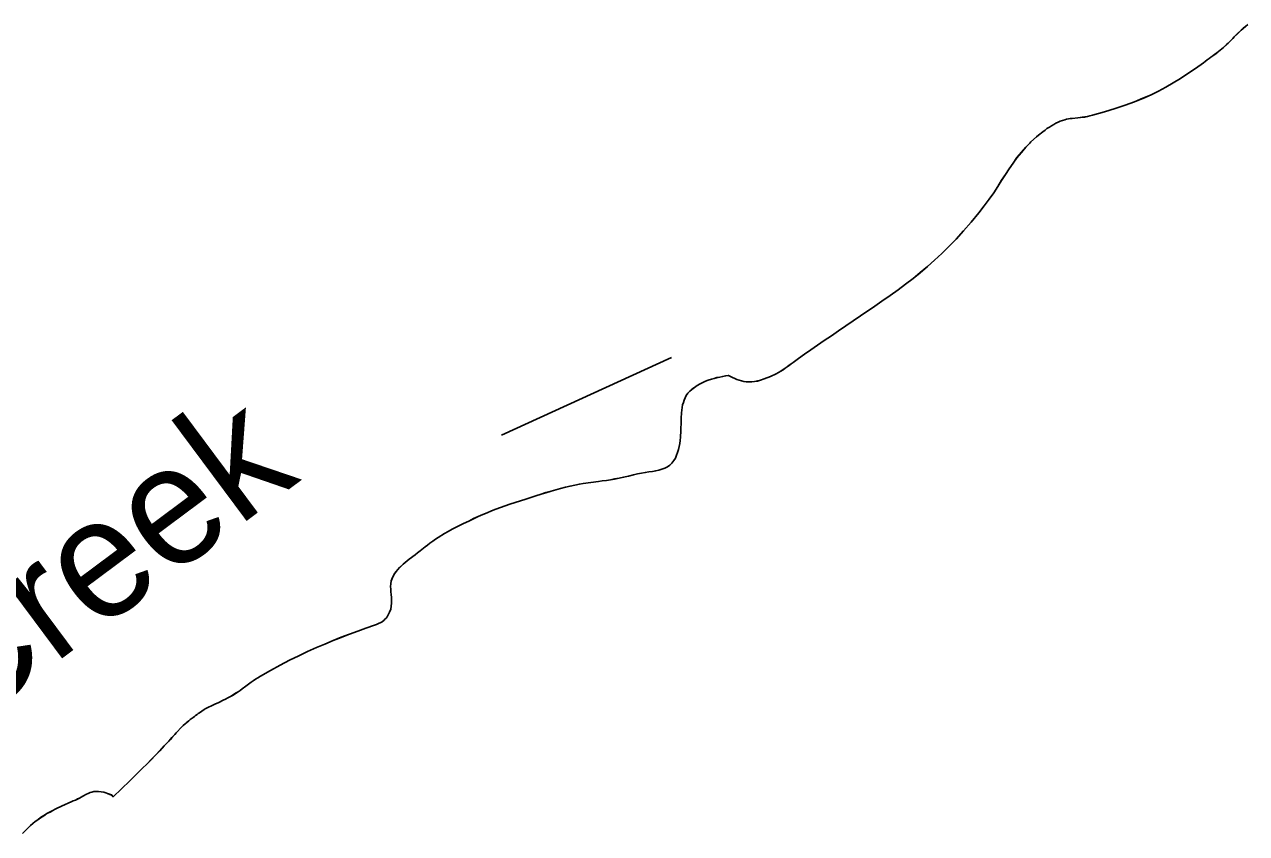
# Model space of a CAD drawing. Extents: x 2082433 to 2279600, y 546599 to 755198.
# Drawn here: x 2230636 to 2232174, y 575295 to 576313 of the extents above; entities that cross this region are included whole.
import ezdxf

# ---------------------------------------------------------------- set-up
doc = ezdxf.new("R2010")
doc.units = 0
for name, color, linetype in [('Exist Boundary Political CountyLine', 7, 'Continuous'), ('Exist Boundary Political Fire Districts', 7, 'Continuous'), ('Exist Hydrographic Creek Single Shore', 7, 'Continuous'), ('Exist Hydrographic Creek Single Shore Label', 7, 'Continuous')]:
    doc.layers.add(name, color=color, linetype=linetype)

msp = doc.modelspace()

# ---------------------------------------------------------------- linework, layer by layer
at = {"layer": 'Exist Boundary Political CountyLine'}
for points in [[(2232176.1, 576313.2), (2232173, 576310.7), (2232170.3, 576308.3), (2232167.5, 576306), (2232162.9, 576301.6), (2232159, 576297.5), (2232157.2, 576295.5), (2232155.1, 576293.5), (2232153.5, 576291.6), (2232151.5, 576289.8), (2232149.4, 576287.8), (2232145.5, 576284.3), (2232143.5, 576282.6), (2232141.4, 576280.9), (2232136.9, 576277.3), (2232134.4, 576275.6), (2232132.2, 576273.8), (2232129.7, 576272.1), (2232127.5, 576270.3), (2232125, 576268.6), (2232122.5, 576266.7), (2232120.1, 576265), (2232110, 576257.9), (2232100.4, 576251.4), (2232091.2, 576245.3), (2232081.9, 576239.7), (2232072.9, 576234.4), (2232063.7, 576229.4), (2232054.3, 576224.8), (2232044, 576220.2), (2232033.3, 576215.9), (2232021.7, 576211.7), (2232009.2, 576207.4), (2231995.8, 576203.3), (2231980.6, 576199), (2231977.2, 576198.1), (2231974.1, 576197.4), (2231970.8, 576196.8), (2231967.7, 576196.4), (2231965.1, 576196), (2231962.2, 576195.7), (2231954.8, 576195), (2231952.6, 576194.8), (2231950.3, 576194.4), (2231947.8, 576193.9), (2231945.6, 576193.4), (2231942.7, 576192.6), (2231940, 576191.5), (2231937.2, 576190.3), (2231934.5, 576188.9), (2231931.8, 576187.4), (2231929, 576185.8), (2231926.3, 576184.1), (2231923.2, 576182.2), (2231920.8, 576180.2), (2231917.9, 576178.2), (2231912.6, 576174), (2231909.9, 576171.7), (2231902.9, 576165.4), (2231901.7, 576164.1), (2231896.8, 576158.9), (2231891, 576152.3), (2231885.5, 576145.6), (2231880.6, 576138.7), (2231875.7, 576131.8), (2231870.9, 576124.6)], [(2231870.9, 576124.6), (2231866.2, 576117.1), (2231861.5, 576109.4), (2231856.2, 576101.6), (2231850.4, 576093.4), (2231844.3, 576085), (2231837.5, 576076.2), (2231827.7, 576064.4), (2231818.2, 576053.4), (2231809, 576043.2), (2231799.8, 576033.7), (2231790.8, 576024.9), (2231781.7, 576016.5), (2231772.7, 576008.6), (2231763.7, 576000.9), (2231754.7, 575993.6), (2231745.2, 575986.4), (2231735.8, 575979.3), (2231725.8, 575972.1), (2231715.5, 575965), (2231706.7, 575958.9), (2231688.7, 575946.5), (2231670.2, 575934), (2231661, 575927.8), (2231652, 575921.6), (2231642.9, 575915.6), (2231634.5, 575909.6), (2231625.9, 575903.9), (2231617.9, 575898.3), (2231610.5, 575892.9), (2231603.6, 575887.8), (2231601.3, 575886.1), (2231598.8, 575884.3), (2231596.2, 575882.5), (2231593.7, 575880.7), (2231591.1, 575878.9), (2231588.2, 575877.2), (2231582.2, 575873.7), (2231575.3, 575870.3), (2231567.3, 575867.2), (2231562.8, 575865.7), (2231558.7, 575864.6), (2231555, 575863.9), (2231551.5, 575863.5), (2231548, 575863.5), (2231544.7, 575863.7), (2231541.8, 575864.1), (2231538.8, 575864.8), (2231535.7, 575865.7), (2231533, 575866.7), (2231530.1, 575867.8), (2231527.5, 575869), (2231525, 575870.4), (2231522.2, 575871.7), (2231518.7, 575871), (2231515, 575870.4), (2231511.5, 575869.6), (2231507.8, 575868.8), (2231504.3, 575867.9), (2231500.8, 575866.9), (2231496.9, 575865.7), (2231493.4, 575864.4), (2231490, 575862.8), (2231486.5, 575861), (2231483, 575859), (2231479.7, 575856.7), (2231476.2, 575854.1), (2231473.6, 575851.7), (2231471.3, 575849.2), (2231469.2, 575846.4), (2231467.8, 575843.6), (2231466.6, 575840.7), (2231465.6, 575837.6), (2231464.5, 575834.5), (2231463.9, 575831.3), (2231463.5, 575828), (2231463.3, 575824.7), (2231462.7, 575817.9), (2231462.7, 575810.4), (2231462.5, 575806.2), (2231462.5, 575802), (2231462.1, 575793.9), (2231461.5, 575789.9), (2231461, 575786), (2231460.2, 575782.1), (2231459.4, 575778.4), (2231458.2, 575774.8), (2231456.9, 575771.2), (2231455.5, 575767.7), (2231453.5, 575764.5), (2231451.2, 575761.4), (2231448.5, 575758.9), (2231445.5, 575756.8), (2231442.2, 575755.1), (2231438.5, 575753.7), (2231434.8, 575752.6), (2231430.7, 575751.8), (2231426.6, 575750.9), (2231422.1, 575750.3), (2231417.6, 575749.5)], [(2231417.6, 575749.5), (2231412.7, 575748.7), (2231407.7, 575747.7), (2231402.8, 575746.5), (2231396.5, 575744.9), (2231390.3, 575743.5), (2231384.6, 575742.3), (2231379, 575741.3), (2231373.7, 575740.4), (2231368.6, 575739.6), (2231363.4, 575738.9), (2231358.5, 575738.3), (2231349.1, 575737), (2231339.5, 575735.7), (2231334.7, 575734.9), (2231329, 575733.8), (2231323, 575732.4), (2231317.1, 575731), (2231310.9, 575729.5), (2231305, 575727.8), (2231298.9, 575726), (2231292.5, 575724.1), (2231286.3, 575722.2), (2231279.8, 575720.1), (2231273.4, 575718.1), (2231267.1, 575715.9), (2231260.3, 575713.8), (2231247.2, 575709.6), (2231241, 575707.5), (2231229.5, 575703.3), (2231224, 575701.2), (2231218.5, 575698.9), (2231212.9, 575696.6), (2231207.2, 575694.1), (2231201.5, 575691.4), (2231195.3, 575688.5), (2231188.7, 575685.4), (2231182, 575681.9), (2231174.6, 575678.1), (2231169.5, 575675.4), (2231165, 575673), (2231157, 575667.9), (2231153.3, 575665.5), (2231150, 575663.1), (2231146.5, 575660.7), (2231143.4, 575658.2), (2231140.3, 575655.9), (2231134.2, 575651), (2231130.9, 575648.6), (2231127.8, 575646), (2231120.3, 575640.5), (2231117.8, 575638.5), (2231112.7, 575634.3), (2231108.2, 575629.8), (2231106.1, 575627.4), (2231104.1, 575624.9), (2231102, 575622.2), (2231100.6, 575619.4), (2231098.9, 575616.4), (2231097.7, 575613), (2231097.1, 575609.5), (2231096.7, 575606.2), (2231097.1, 575602.7), (2231097.3, 575599.4), (2231097.5, 575595.9), (2231097.9, 575592.4), (2231097.9, 575585.2), (2231097.7, 575581.5), (2231097.1, 575577.6), (2231095.4, 575573.7), (2231093.6, 575569.6), (2231092.6, 575567.9), (2231091.3, 575566.3), (2231089.9, 575564.9), (2231088.7, 575563.7), (2231086.2, 575561.7), (2231084.8, 575560.8), (2231081.9, 575559.5), (2231079.2, 575558.2), (2231076.6, 575557.3), (2231065.9, 575553.6), (2231055.7, 575549.8), (2231045.2, 575546), (2231034.9, 575542.1), (2231024.5, 575538.1), (2231014, 575533.7), (2231003.6, 575529.2), (2230992.5, 575524.3), (2230981.4, 575519.1), (2230969.9, 575513.4), (2230958.1, 575507.2), (2230945.8, 575500.5), (2230933, 575493.2), (2230929.8, 575491.2), (2230926.7, 575489.4), (2230924, 575487.5), (2230921.6, 575485.8), (2230914.8, 575480.8), (2230910.3, 575477.2), (2230907.8, 575475.5)], [(2230907.8, 575475.5), (2230904.9, 575473.6), (2230901.7, 575471.7), (2230898.6, 575469.6), (2230895.3, 575467.8), (2230892.2, 575466.1), (2230889.2, 575464.5), (2230886.3, 575463), (2230880.7, 575460.4), (2230875.8, 575458), (2230870.7, 575455.8), (2230868.4, 575454.6), (2230866, 575453.3), (2230863.7, 575452.1), (2230862.3, 575451.2), (2230859.2, 575449.3), (2230856.3, 575447.3), (2230854.7, 575446.3), (2230853.3, 575445.1), (2230851.4, 575443.9), (2230850, 575442.7), (2230848.4, 575441.5), (2230844.7, 575438.7), (2230843, 575437.3), (2230840.6, 575435.2), (2230838.3, 575433.2), (2230836, 575431.3), (2230834, 575429.4), (2230827, 575421.9), (2230825.2, 575419.9), (2230821.7, 575415.9), (2230819.8, 575413.8), (2230817.8, 575411.6), (2230812.1, 575405.6), (2230806.5, 575399.6), (2230801, 575393.9), (2230795.4, 575388.2), (2230789.9, 575382.8), (2230784.6, 575377.4), (2230773.9, 575366.9), (2230768.8, 575361.7), (2230758.3, 575351.6), (2230747.7, 575341.6), (2230745.8, 575343.8), (2230740.7, 575345.7), (2230738.4, 575346.5), (2230736, 575347.2), (2230732.5, 575348), (2230729.2, 575348.3), (2230726.3, 575348.3), (2230723.5, 575348.1), (2230720.8, 575347.5), (2230718.6, 575346.8), (2230716.3, 575345.8), (2230714, 575344.8), (2230709.5, 575342.4), (2230707.5, 575341.1), (2230705.2, 575340), (2230703, 575338.8), (2230700.3, 575337.5), (2230697.2, 575336.3), (2230694.8, 575335.1), (2230692.1, 575334), (2230686.6, 575331.5), (2230683.7, 575330.3), (2230681, 575329), (2230678, 575327.6), (2230674.7, 575326.1), (2230671.6, 575324.4), (2230668.3, 575322.4), (2230664.4, 575320.4), (2230660.3, 575317.8), (2230656.4, 575315.3), (2230652.9, 575312.7), (2230649.5, 575310.3), (2230646.6, 575307.8), (2230643.7, 575305.3), (2230641, 575302.8), (2230638.6, 575300.3), (2230636.3, 575297.9), (2230633.7, 575295.4)]]:
    msp.add_lwpolyline(points, dxfattribs=at)
at = {"layer": 'Exist Boundary Political Fire Districts'}
for points in [[(2232176.1, 576313.2), (2232173, 576310.8), (2232170.3, 576308.4), (2232167.5, 576306.1), (2232162.9, 576301.7), (2232159, 576297.5), (2232157.2, 576295.5), (2232155.1, 576293.6), (2232153.5, 576291.7), (2232151.5, 576289.8), (2232149.4, 576287.9), (2232145.5, 576284.4), (2232143.5, 576282.7), (2232141.4, 576280.9), (2232136.9, 576277.5)], [(2232136.9, 576277.5), (2232134.4, 576275.7), (2232132.2, 576273.9), (2232129.7, 576272.1), (2232127.5, 576270.4), (2232125, 576268.6), (2232122.5, 576266.8), (2232120.1, 576265), (2232110, 576258), (2232100.4, 576251.5), (2232091.2, 576245.4), (2232081.9, 576239.8), (2232072.9, 576234.5), (2232063.7, 576229.5), (2232054.3, 576224.8), (2232044, 576220.3), (2232033.3, 576215.9), (2232021.7, 576211.7), (2232009.2, 576207.5), (2231995.8, 576203.3), (2231980.6, 576199.1), (2231977.2, 576198.2), (2231974.1, 576197.4), (2231970.8, 576196.9), (2231967.7, 576196.5), (2231965.1, 576196), (2231962.2, 576195.8), (2231954.8, 576195.1), (2231952.6, 576194.8), (2231950.3, 576194.5), (2231947.8, 576194), (2231945.6, 576193.4), (2231942.7, 576192.6), (2231940, 576191.6), (2231937.2, 576190.4), (2231934.5, 576189), (2231931.8, 576187.5), (2231929, 576185.9), (2231926.3, 576184.1), (2231923.2, 576182.3), (2231920.8, 576180.3), (2231917.9, 576178.3), (2231912.6, 576174), (2231909.9, 576171.8), (2231902.9, 576165.4), (2231901.7, 576164.1), (2231896.8, 576159), (2231891, 576152.4), (2231885.5, 576145.7), (2231880.6, 576138.8), (2231875.7, 576131.8), (2231870.9, 576124.6), (2231866.2, 576117.2), (2231861.5, 576109.5), (2231856.2, 576101.6), (2231850.4, 576093.4), (2231844.3, 576085), (2231837.5, 576076.2), (2231827.7, 576064.5), (2231818.2, 576053.5), (2231809, 576043.3), (2231799.8, 576033.8), (2231790.8, 576024.9), (2231781.7, 576016.6), (2231772.7, 576008.6), (2231763.7, 576001), (2231754.7, 575993.6), (2231745.2, 575986.4), (2231735.8, 575979.3), (2231725.8, 575972.2), (2231715.5, 575965), (2231706.7, 575959), (2231688.7, 575946.5), (2231670.2, 575934), (2231661, 575927.9), (2231652, 575921.7), (2231642.9, 575915.6), (2231634.5, 575909.7), (2231625.9, 575903.9), (2231617.9, 575898.3), (2231610.5, 575892.9), (2231603.6, 575887.8), (2231601.3, 575886.1), (2231598.8, 575884.4), (2231596.2, 575882.6), (2231593.7, 575880.8), (2231591.1, 575879), (2231588.2, 575877.2), (2231582.2, 575873.8), (2231575.3, 575870.4), (2231567.3, 575867.2), (2231562.8, 575865.8), (2231558.7, 575864.7), (2231555, 575863.9), (2231551.5, 575863.6), (2231548, 575863.5), (2231544.7, 575863.8), (2231541.8, 575864.2), (2231538.8, 575864.9), (2231535.7, 575865.8)], [(2231525, 575870.4), (2231522.2, 575871.8), (2231518.7, 575871), (2231515, 575870.4), (2231511.5, 575869.7), (2231507.8, 575868.9), (2231504.3, 575868), (2231500.8, 575866.9), (2231496.9, 575865.8), (2231493.4, 575864.4), (2231490, 575862.9), (2231486.5, 575861), (2231483, 575859), (2231479.7, 575856.7), (2231476.2, 575854.2), (2231473.6, 575851.8), (2231471.3, 575849.2), (2231469.2, 575846.5), (2231467.8, 575843.7), (2231466.6, 575840.7), (2231465.6, 575837.7), (2231464.5, 575834.5), (2231463.9, 575831.4), (2231463.5, 575828.1), (2231463.3, 575824.7), (2231462.7, 575818), (2231462.7, 575810.4), (2231462.5, 575806.2), (2231462.5, 575802.1), (2231462.1, 575794), (2231461.5, 575790), (2231461, 575786), (2231460.2, 575782.2), (2231459.4, 575778.5), (2231458.2, 575774.8), (2231456.9, 575771.2), (2231455.5, 575767.8), (2231453.5, 575764.6), (2231451.2, 575761.5), (2231448.5, 575758.9), (2231445.5, 575756.8), (2231442.2, 575755.1), (2231438.5, 575753.8), (2231434.8, 575752.7), (2231430.7, 575751.8), (2231426.6, 575751), (2231422.1, 575750.3), (2231417.6, 575749.5), (2231412.7, 575748.7), (2231407.7, 575747.8), (2231402.8, 575746.6), (2231396.5, 575744.9), (2231390.3, 575743.5), (2231384.6, 575742.4), (2231379, 575741.4), (2231373.7, 575740.5), (2231368.6, 575739.7), (2231363.4, 575739), (2231358.5, 575738.4), (2231349.1, 575737.1), (2231339.5, 575735.8), (2231334.7, 575734.9), (2231329, 575733.8), (2231323, 575732.5), (2231317.1, 575731), (2231310.9, 575729.5), (2231305, 575727.9), (2231298.9, 575726.1), (2231292.5, 575724.2), (2231286.3, 575722.3), (2231279.8, 575720.2), (2231273.4, 575718.1), (2231267.1, 575716), (2231260.3, 575713.9), (2231247.2, 575709.6), (2231241, 575707.5), (2231229.5, 575703.4), (2231224, 575701.3), (2231218.5, 575699), (2231212.9, 575696.7), (2231207.2, 575694.2), (2231201.5, 575691.5), (2231195.3, 575688.5), (2231188.7, 575685.4), (2231182, 575681.9), (2231174.6, 575678.1), (2231169.5, 575675.5), (2231165, 575673), (2231157, 575668), (2231153.3, 575665.6), (2231150, 575663.1), (2231146.5, 575660.8), (2231143.4, 575658.3), (2231140.3, 575655.9), (2231134.2, 575651.1), (2231130.9, 575648.6), (2231127.8, 575646.1), (2231120.3, 575640.5), (2231117.8, 575638.5), (2231112.7, 575634.4)], [(2231535.7, 575865.8), (2231533, 575866.7), (2231530.1, 575867.9), (2231527.5, 575869.1), (2231525, 575870.4)], [(2231112.7, 575634.4), (2231108.2, 575629.9), (2231106.1, 575627.4), (2231104.1, 575624.9), (2231102, 575622.3), (2231100.6, 575619.4), (2231098.9, 575616.5), (2231097.7, 575613.1), (2231097.1, 575609.6), (2231096.7, 575606.3), (2231097.1, 575602.8), (2231097.3, 575599.4), (2231097.5, 575596), (2231097.9, 575592.4), (2231097.9, 575585.2), (2231097.7, 575581.6), (2231097.1, 575577.7), (2231095.4, 575573.8), (2231093.6, 575569.7), (2231092.6, 575567.9), (2231091.3, 575566.4), (2231089.9, 575565), (2231088.7, 575563.8), (2231086.2, 575561.8), (2231084.8, 575560.9), (2231081.9, 575559.5), (2231079.2, 575558.3), (2231076.6, 575557.3), (2231065.9, 575553.6), (2231055.7, 575549.9), (2231045.2, 575546.1), (2231034.9, 575542.2), (2231024.5, 575538.1), (2231014, 575533.8), (2231003.6, 575529.3), (2230992.5, 575524.4), (2230981.4, 575519.1), (2230969.9, 575513.4), (2230958.1, 575507.3), (2230945.8, 575500.6), (2230933, 575493.3), (2230929.8, 575491.3), (2230926.7, 575489.4), (2230924, 575487.6), (2230921.6, 575485.9), (2230914.8, 575480.8), (2230910.3, 575477.3), (2230907.8, 575475.5), (2230904.9, 575473.7), (2230901.7, 575471.8), (2230898.6, 575469.7), (2230895.3, 575467.8), (2230892.2, 575466.1), (2230889.2, 575464.6), (2230886.3, 575463.1), (2230880.7, 575460.4), (2230875.8, 575458.1), (2230870.7, 575455.8), (2230868.4, 575454.6), (2230866, 575453.4), (2230863.7, 575452.1), (2230862.3, 575451.2), (2230859.2, 575449.3), (2230856.3, 575447.4), (2230854.7, 575446.3), (2230853.3, 575445.2), (2230851.4, 575444), (2230850, 575442.7), (2230848.4, 575441.5), (2230844.7, 575438.7), (2230843, 575437.3), (2230840.6, 575435.3), (2230838.3, 575433.3), (2230836, 575431.3), (2230834, 575429.5), (2230827, 575421.9), (2230825.2, 575420), (2230821.7, 575416), (2230819.8, 575413.9), (2230817.8, 575411.7), (2230812.1, 575405.6), (2230806.5, 575399.7), (2230801, 575393.9), (2230795.4, 575388.3), (2230789.9, 575382.8), (2230784.6, 575377.4), (2230773.9, 575366.9), (2230768.8, 575361.8), (2230758.3, 575351.7), (2230747.7, 575341.7), (2230745.8, 575343.9), (2230740.7, 575345.7), (2230738.4, 575346.6), (2230736, 575347.2), (2230732.5, 575348), (2230729.2, 575348.4), (2230726.3, 575348.4), (2230723.5, 575348.1), (2230720.8, 575347.5), (2230718.6, 575346.8)], [(2230718.6, 575346.8), (2230716.3, 575345.8), (2230714, 575344.8), (2230709.5, 575342.4), (2230707.5, 575341.2), (2230705.2, 575340), (2230703, 575338.9), (2230700.3, 575337.5), (2230697.2, 575336.3), (2230694.8, 575335.1), (2230692.1, 575334), (2230686.6, 575331.6), (2230683.7, 575330.4), (2230681, 575329.1), (2230678, 575327.7), (2230674.7, 575326.1), (2230671.6, 575324.4), (2230668.3, 575322.5), (2230664.4, 575320.4), (2230660.3, 575317.9), (2230656.4, 575315.4), (2230652.9, 575312.8), (2230649.5, 575310.3), (2230646.6, 575307.8), (2230643.7, 575305.4), (2230641, 575302.9), (2230638.6, 575300.4), (2230636.3, 575297.9), (2230633.7, 575295.5)]]:
    msp.add_lwpolyline(points, dxfattribs=at)
at = {"layer": 'Exist Hydrographic Creek Single Shore'}
msp.add_lwpolyline([(2231236.7, 575796.6), (2231450.7, 575894.2)], dxfattribs=at)

# ---------------------------------------------------------------- texts
at = {"layer": 'Exist Hydrographic Creek Single Shore Label'}
msp.add_text('Creek', height=150, rotation=36.6702, dxfattribs=at).set_placement((2230556.1, 575420.9))

doc.saveas('drawing.dxf')
